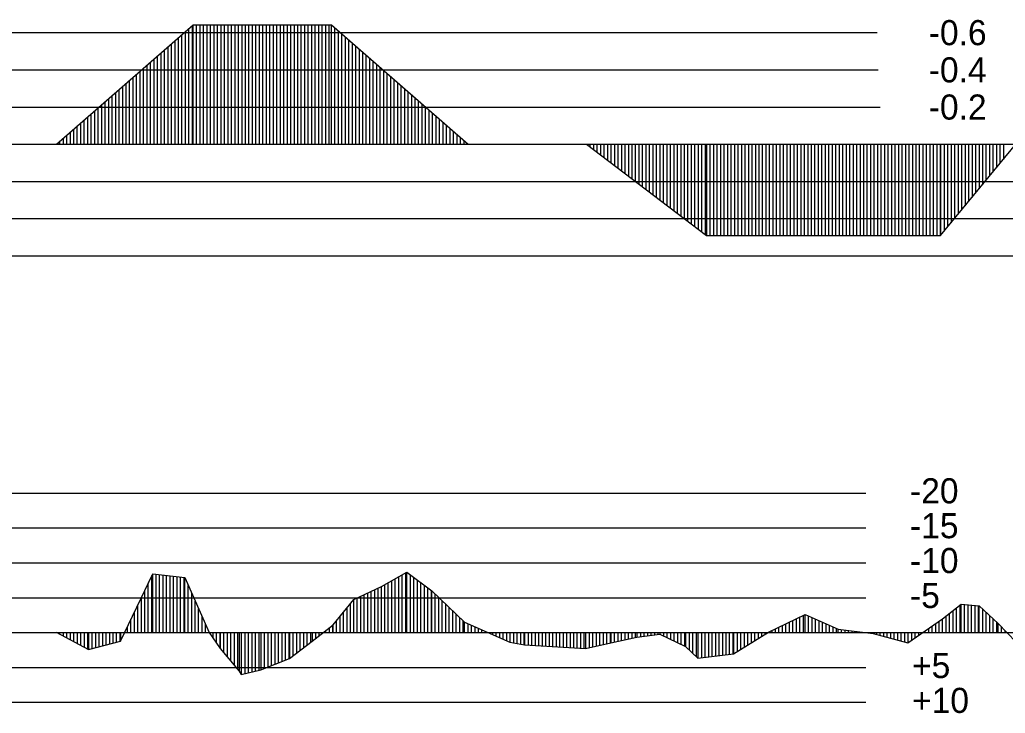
# Model space of a CAD drawing. Extents: x 2 to 10148, y 0 to 380.
# Drawn here: x 9487.4 to 9558, y 236.2 to 285.9 of the extents above; entities that cross this region are included whole.
import ezdxf

# ---------------------------------------------------------------- set-up
doc = ezdxf.new("R2010")
doc.units = 0
for name, color, linetype in [('POSUN_CARA', 7, 'Continuous'), ('POSUN_RASTR', 7, 'Continuous'), ('POSUN_TEXT', 7, 'Continuous'), ('ZRYCHL_CARA', 7, 'Continuous'), ('ZRYCHL_RASTR', 7, 'Continuous'), ('ZRYCHL_TEXT', 7, 'Continuous')]:
    doc.layers.add(name, color=color, linetype=linetype)

msp = doc.modelspace()

# ---------------------------------------------------------------- linework, layer by layer
at = {"layer": 'POSUN_CARA'}
for p, q in [((9494.578, 241.388), (9496.891, 246.213)), ((9496.828, 242), (9496.828, 246.081)), ((9496.891, 246.213), (9499.185, 245.935)), ((9496.891, 242), (9496.891, 246.213)), ((9497.141, 242), (9497.141, 246.183)), ((9497.391, 242), (9497.391, 246.152)), ((9497.641, 242), (9497.641, 246.122)), ((9497.891, 242), (9497.891, 246.092)), ((9498.141, 242), (9498.141, 246.061)), ((9498.391, 242), (9498.391, 246.031)), ((9498.641, 242), (9498.641, 246.001)), ((9498.891, 242), (9498.891, 245.97)), ((9499.141, 242), (9499.141, 245.94)), ((9499.185, 245.935), (9500.945, 242.001)), ((9499.185, 242), (9499.185, 245.935)), ((9513.276, 245.295), (9515.114, 246.317)), ((9514.276, 242), (9514.276, 245.851)), ((9514.526, 242), (9514.526, 245.99)), ((9514.776, 242), (9514.776, 246.129)), ((9515.026, 242), (9515.026, 246.268)), ((9515.114, 246.317), (9516.891, 244.988)), ((9515.114, 242), (9515.114, 246.317)), ((9515.364, 242), (9515.364, 246.13)), ((9515.614, 242), (9515.614, 245.943)), ((9496.578, 242), (9496.578, 245.56)), ((9499.435, 242), (9499.435, 245.376)), ((9511.299, 244.364), (9513.276, 245.295)), ((9512.799, 242), (9512.799, 245.07)), ((9513.049, 242), (9513.049, 245.188)), ((9513.276, 242), (9513.276, 245.295)), ((9513.526, 242), (9513.526, 245.434)), ((9513.776, 242), (9513.776, 245.573)), ((9514.026, 242), (9514.026, 245.712)), ((9515.864, 242), (9515.864, 245.756)), ((9516.114, 242), (9516.114, 245.569)), ((9516.364, 242), (9516.364, 245.382)), ((9516.614, 242), (9516.614, 245.195)), ((9496.078, 242), (9496.078, 244.517)), ((9496.328, 242), (9496.328, 245.038)), ((9499.685, 242), (9499.685, 244.817)), ((9509.817, 242.555), (9511.299, 244.364)), ((9511.299, 242), (9511.299, 244.364)), ((9511.549, 242), (9511.549, 244.482)), ((9511.799, 242), (9511.799, 244.599)), ((9512.049, 242), (9512.049, 244.717)), ((9512.299, 242), (9512.299, 244.835)), ((9512.549, 242), (9512.549, 244.952)), ((9516.864, 242), (9516.864, 245.008)), ((9516.891, 244.988), (9519.238, 242.734)), ((9516.891, 242), (9516.891, 244.988)), ((9517.141, 242), (9517.141, 244.748)), ((9517.391, 242), (9517.391, 244.508)), ((9495.828, 242), (9495.828, 243.995)), ((9499.935, 242), (9499.935, 244.259)), ((9500.185, 242), (9500.185, 243.7)), ((9510.817, 242), (9510.817, 243.776)), ((9511.067, 242), (9511.067, 244.081)), ((9517.641, 242), (9517.641, 244.268)), ((9517.891, 242), (9517.891, 244.028)), ((9518.141, 242), (9518.141, 243.788)), ((9553.492, 242.99), (9554.82, 244.027)), ((9554.492, 242), (9554.492, 243.771)), ((9554.742, 242), (9554.742, 243.967)), ((9554.82, 244.027), (9556.121, 243.906)), ((9554.82, 242), (9554.82, 244.027)), ((9555.07, 242), (9555.07, 244.004)), ((9555.32, 242), (9555.32, 243.981)), ((9555.57, 242), (9555.57, 243.957)), ((9555.82, 242), (9555.82, 243.934)), ((9556.07, 242), (9556.07, 243.911)), ((9556.121, 243.906), (9557.471, 242.644)), ((9556.121, 242), (9556.121, 243.906)), ((9556.371, 242), (9556.371, 243.672)), ((9495.328, 242), (9495.328, 242.952)), ((9495.578, 242), (9495.578, 243.474)), ((9500.435, 242), (9500.435, 243.142)), ((9510.317, 242), (9510.317, 243.166)), ((9510.567, 242), (9510.567, 243.471)), ((9518.391, 242), (9518.391, 243.547)), ((9518.641, 242), (9518.641, 243.307)), ((9518.891, 242), (9518.891, 243.067)), ((9541.02, 242.028), (9543.643, 243.293)), ((9543.02, 242), (9543.02, 242.993)), ((9543.27, 242), (9543.27, 243.113)), ((9543.52, 242), (9543.52, 243.234)), ((9543.643, 243.293), (9546.008, 242.253)), ((9543.643, 242), (9543.643, 243.293)), ((9543.893, 242), (9543.893, 243.183)), ((9544.143, 242), (9544.143, 243.073)), ((9544.393, 242), (9544.393, 242.963)), ((9551.006, 241.255), (9553.492, 242.99)), ((9553.492, 242), (9553.492, 242.99)), ((9553.742, 242), (9553.742, 243.186)), ((9553.992, 242), (9553.992, 243.381)), ((9554.242, 242), (9554.242, 243.576)), ((9556.621, 242), (9556.621, 243.439)), ((9556.871, 242), (9556.871, 243.205)), ((9557.121, 242), (9557.121, 242.971)), ((9495.078, 242), (9495.078, 242.431)), ((9500.685, 242), (9500.685, 242.583)), ((9508.307, 241.374), (9509.817, 242.555)), ((9509.557, 242), (9509.557, 242.352)), ((9509.807, 242), (9509.807, 242.547)), ((9509.817, 242), (9509.817, 242.555)), ((9510.067, 242), (9510.067, 242.86)), ((9519.141, 242), (9519.141, 242.827)), ((9519.238, 242.734), (9522.489, 241.308)), ((9519.238, 242), (9519.238, 242.734)), ((9519.488, 242), (9519.488, 242.624)), ((9519.738, 242), (9519.738, 242.515)), ((9519.988, 242), (9519.988, 242.405)), ((9520.238, 242), (9520.238, 242.295)), ((9541.52, 242), (9541.52, 242.269)), ((9541.77, 242), (9541.77, 242.39)), ((9542.02, 242), (9542.02, 242.511)), ((9542.27, 242), (9542.27, 242.631)), ((9542.52, 242), (9542.52, 242.752)), ((9542.77, 242), (9542.77, 242.872)), ((9544.643, 242), (9544.643, 242.853)), ((9544.893, 242), (9544.893, 242.743)), ((9545.143, 242), (9545.143, 242.633)), ((9545.393, 242), (9545.393, 242.523)), ((9545.643, 242), (9545.643, 242.413)), ((9545.893, 242), (9545.893, 242.303)), ((9546.008, 242.253), (9548.507, 241.927)), ((9546.008, 242), (9546.008, 242.253)), ((9552.506, 242), (9552.506, 242.302)), ((9552.756, 242), (9552.756, 242.477)), ((9553.006, 242), (9553.006, 242.651)), ((9553.256, 242), (9553.256, 242.826)), ((9557.371, 242), (9557.371, 242.737)), ((9557.471, 242.644), (9558.766, 241.312)), ((9557.471, 242), (9557.471, 242.644)), ((9557.721, 242), (9557.721, 242.387)), ((9489.973, 242.022), (9492.286, 240.778)), ((9489.973, 242), (9489.973, 242.022)), ((9490.223, 242), (9490.223, 241.888)), ((9490.473, 242), (9490.473, 241.753)), ((9490.723, 242), (9490.723, 241.619)), ((9490.973, 242), (9490.973, 241.485)), ((9491.223, 242), (9491.223, 241.35)), ((9491.473, 242), (9491.473, 241.216)), ((9491.723, 242), (9491.723, 241.081)), ((9491.973, 242), (9491.973, 240.947)), ((9492.223, 242), (9492.223, 240.812)), ((9492.286, 242), (9492.286, 240.778)), ((9492.536, 242), (9492.536, 240.845)), ((9492.786, 242), (9492.786, 240.911)), ((9493.036, 242), (9493.036, 240.978)), ((9493.286, 242), (9493.286, 241.044)), ((9493.536, 242), (9493.536, 241.111)), ((9493.786, 242), (9493.786, 241.177)), ((9494.036, 242), (9494.036, 241.244)), ((9494.286, 242), (9494.286, 241.31)), ((9494.536, 242), (9494.536, 241.377)), ((9494.578, 242), (9494.578, 241.388)), ((9494.828, 242), (9494.828, 241.909)), ((9500.935, 242), (9500.935, 242.024)), ((9500.945, 242.001), (9501.72, 240.864)), ((9500.945, 242), (9500.945, 242.001)), ((9501.195, 242), (9501.195, 241.634)), ((9501.445, 242), (9501.445, 241.267)), ((9501.695, 242), (9501.695, 240.9)), ((9501.72, 242), (9501.72, 240.864)), ((9501.97, 242), (9501.97, 240.57)), ((9502.22, 242), (9502.22, 240.276)), ((9502.47, 242), (9502.47, 239.982)), ((9502.72, 242), (9502.72, 239.688)), ((9502.97, 242), (9502.97, 239.394)), ((9503.099, 242), (9503.099, 239.242)), ((9503.237, 242), (9503.237, 239.004)), ((9503.487, 242), (9503.487, 239.06)), ((9503.737, 242), (9503.737, 239.117)), ((9503.987, 242), (9503.987, 239.173)), ((9504.237, 242), (9504.237, 239.23)), ((9504.487, 242), (9504.487, 239.286)), ((9504.635, 242), (9504.635, 239.32)), ((9504.885, 242), (9504.885, 239.42)), ((9505.135, 242), (9505.135, 239.521)), ((9505.385, 242), (9505.385, 239.622)), ((9505.635, 242), (9505.635, 239.722)), ((9505.885, 242), (9505.885, 239.823)), ((9506.135, 242), (9506.135, 239.924)), ((9506.385, 242), (9506.385, 240.024)), ((9506.635, 242), (9506.635, 240.125)), ((9506.694, 242), (9506.694, 240.149)), ((9506.944, 242), (9506.944, 240.339)), ((9507.194, 242), (9507.194, 240.528)), ((9507.444, 242), (9507.444, 240.718)), ((9507.694, 242), (9507.694, 240.908)), ((9507.944, 242), (9507.944, 241.098)), ((9508.194, 242), (9508.194, 241.288)), ((9508.307, 242), (9508.307, 241.374)), ((9508.557, 242), (9508.557, 241.569)), ((9508.807, 242), (9508.807, 241.765)), ((9509.057, 242), (9509.057, 241.961)), ((9509.307, 242), (9509.307, 242.156)), ((9520.488, 242), (9520.488, 242.186)), ((9520.738, 242), (9520.738, 242.076)), ((9520.988, 242), (9520.988, 241.966)), ((9521.238, 242), (9521.238, 241.857)), ((9521.488, 242), (9521.488, 241.747)), ((9521.738, 242), (9521.738, 241.637)), ((9521.988, 242), (9521.988, 241.528)), ((9522.238, 242), (9522.238, 241.418)), ((9522.488, 242), (9522.488, 241.308)), ((9522.489, 242), (9522.489, 241.308)), ((9522.739, 242), (9522.739, 241.263)), ((9522.989, 242), (9522.989, 241.219)), ((9523.239, 242), (9523.239, 241.174)), ((9523.489, 242), (9523.489, 241.129)), ((9523.545, 242), (9523.545, 241.119)), ((9523.795, 242), (9523.795, 241.105)), ((9524.045, 242), (9524.045, 241.09)), ((9524.295, 242), (9524.295, 241.076)), ((9524.545, 242), (9524.545, 241.061)), ((9524.795, 242), (9524.795, 241.047)), ((9525.045, 242), (9525.045, 241.032)), ((9525.295, 242), (9525.295, 241.018)), ((9525.545, 242), (9525.545, 241.003)), ((9525.795, 242), (9525.795, 240.989)), ((9526.045, 242), (9526.045, 240.974)), ((9526.295, 242), (9526.295, 240.96)), ((9526.545, 242), (9526.545, 240.945)), ((9526.795, 242), (9526.795, 240.931)), ((9527.045, 242), (9527.045, 240.916)), ((9527.295, 242), (9527.295, 240.902)), ((9527.545, 242), (9527.545, 240.887)), ((9527.795, 242), (9527.795, 240.873)), ((9527.913, 242), (9527.913, 240.866)), ((9528.163, 242), (9528.163, 240.92)), ((9528.413, 242), (9528.413, 240.973)), ((9528.663, 242), (9528.663, 241.027)), ((9528.913, 242), (9528.913, 241.081)), ((9529.163, 242), (9529.163, 241.134)), ((9529.413, 242), (9529.413, 241.188)), ((9529.663, 242), (9529.663, 241.242)), ((9529.718, 242), (9529.718, 241.253)), ((9529.718, 241.253), (9531.589, 241.665)), ((9529.968, 242), (9529.968, 241.308)), ((9530.218, 242), (9530.218, 241.363)), ((9530.468, 242), (9530.468, 241.418)), ((9530.718, 242), (9530.718, 241.474)), ((9530.968, 242), (9530.968, 241.529)), ((9531.218, 242), (9531.218, 241.584)), ((9531.468, 242), (9531.468, 241.639)), ((9531.589, 242), (9531.589, 241.665)), ((9531.589, 241.665), (9533.237, 241.896)), ((9531.839, 242), (9531.839, 241.7)), ((9532.089, 242), (9532.089, 241.735)), ((9532.339, 242), (9532.339, 241.77)), ((9532.589, 242), (9532.589, 241.805)), ((9532.839, 242), (9532.839, 241.84)), ((9533.089, 242), (9533.089, 241.875)), ((9533.237, 242), (9533.237, 241.896)), ((9533.237, 241.896), (9535.08, 241.006)), ((9533.487, 242), (9533.487, 241.775)), ((9533.737, 242), (9533.737, 241.655)), ((9533.987, 242), (9533.987, 241.534)), ((9534.237, 242), (9534.237, 241.413)), ((9534.487, 242), (9534.487, 241.292)), ((9534.737, 242), (9534.737, 241.171)), ((9534.987, 242), (9534.987, 241.051)), ((9535.08, 242), (9535.08, 241.006)), ((9535.33, 242), (9535.33, 240.768)), ((9535.58, 242), (9535.58, 240.529)), ((9535.83, 242), (9535.83, 240.291)), ((9535.96, 242), (9535.96, 240.167)), ((9536.21, 242), (9536.21, 240.197)), ((9536.46, 242), (9536.46, 240.226)), ((9536.71, 242), (9536.71, 240.256)), ((9536.96, 242), (9536.96, 240.286)), ((9537.21, 242), (9537.21, 240.316)), ((9537.46, 242), (9537.46, 240.345)), ((9537.71, 242), (9537.71, 240.375)), ((9537.96, 242), (9537.96, 240.405)), ((9538.21, 242), (9538.21, 240.435)), ((9538.46, 242), (9538.46, 240.464)), ((9538.516, 240.471), (9541.02, 242.028)), ((9538.516, 242), (9538.516, 240.471)), ((9538.766, 242), (9538.766, 240.626)), ((9539.016, 242), (9539.016, 240.782)), ((9539.266, 242), (9539.266, 240.937)), ((9539.516, 242), (9539.516, 241.093)), ((9539.766, 242), (9539.766, 241.248)), ((9540.016, 242), (9540.016, 241.404)), ((9540.266, 242), (9540.266, 241.559)), ((9540.516, 242), (9540.516, 241.715)), ((9540.766, 242), (9540.766, 241.87)), ((9541.016, 242), (9541.016, 242.025)), ((9541.02, 242), (9541.02, 242.028)), ((9541.27, 242), (9541.27, 242.149)), ((9546.258, 242), (9546.258, 242.22)), ((9546.508, 242), (9546.508, 242.188)), ((9546.758, 242), (9546.758, 242.155)), ((9547.008, 242), (9547.008, 242.123)), ((9547.258, 242), (9547.258, 242.09)), ((9547.508, 242), (9547.508, 242.057)), ((9547.758, 242), (9547.758, 242.025)), ((9548.008, 242), (9548.008, 241.992)), ((9548.258, 242), (9548.258, 241.96)), ((9548.507, 242), (9548.507, 241.927)), ((9548.507, 241.927), (9551.006, 241.255)), ((9548.757, 242), (9548.757, 241.86)), ((9549.007, 242), (9549.007, 241.793)), ((9549.257, 242), (9549.257, 241.725)), ((9549.507, 242), (9549.507, 241.658)), ((9549.757, 242), (9549.757, 241.591)), ((9550.007, 242), (9550.007, 241.524)), ((9550.257, 242), (9550.257, 241.456)), ((9550.507, 242), (9550.507, 241.389)), ((9550.757, 242), (9550.757, 241.322)), ((9551.006, 242), (9551.006, 241.255)), ((9551.256, 242), (9551.256, 241.429)), ((9551.506, 242), (9551.506, 241.604)), ((9551.756, 242), (9551.756, 241.778)), ((9552.006, 242), (9552.006, 241.953)), ((9552.256, 242), (9552.256, 242.127)), ((9557.971, 242), (9557.971, 242.129)), ((9492.286, 240.778), (9494.578, 241.388)), ((9501.72, 240.864), (9503.099, 239.242)), ((9506.694, 240.149), (9508.307, 241.374)), ((9522.489, 241.308), (9523.545, 241.119)), ((9523.545, 241.119), (9527.913, 240.866)), ((9527.913, 240.866), (9529.718, 241.253)), ((9535.08, 241.006), (9535.96, 240.167)), ((9504.635, 239.32), (9506.694, 240.149)), ((9535.96, 240.167), (9538.516, 240.471)), ((9503.099, 239.242), (9503.237, 239.004)), ((9503.237, 239.004), (9504.635, 239.32))]:
    msp.add_line(p, q, dxfattribs=at)
at = {"layer": 'POSUN_RASTR'}
for p, q in [((9352, 252), (9548, 252)), ((9352, 249.5), (9548, 249.5)), ((9352, 247), (9548, 247)), ((9352, 244.5), (9548, 244.5)), ((9138.15, 242), (9867.821, 242)), ((9352, 239.5), (9548, 239.5)), ((9352, 237), (9548, 237))]:
    msp.add_line(p, q, dxfattribs=at)
at = {"layer": 'ZRYCHL_CARA'}
for p, q in [((9489.991, 277), (9499.791, 285.558)), ((9499.741, 277), (9499.741, 285.514)), ((9499.791, 277), (9499.791, 285.558)), ((9499.791, 285.558), (9509.699, 285.558)), ((9500.041, 277), (9500.041, 285.558)), ((9500.291, 277), (9500.291, 285.558)), ((9500.541, 277), (9500.541, 285.558)), ((9500.791, 277), (9500.791, 285.558)), ((9501.041, 277), (9501.041, 285.558)), ((9501.291, 277), (9501.291, 285.558)), ((9501.541, 277), (9501.541, 285.558)), ((9501.791, 277), (9501.791, 285.558)), ((9502.041, 277), (9502.041, 285.558)), ((9502.291, 277), (9502.291, 285.558)), ((9502.541, 277), (9502.541, 285.558)), ((9502.791, 277), (9502.791, 285.558)), ((9503.041, 277), (9503.041, 285.558)), ((9503.291, 277), (9503.291, 285.558)), ((9503.541, 277), (9503.541, 285.558)), ((9503.791, 277), (9503.791, 285.558)), ((9504.041, 277), (9504.041, 285.558)), ((9504.291, 277), (9504.291, 285.558)), ((9504.541, 277), (9504.541, 285.558)), ((9504.791, 277), (9504.791, 285.558)), ((9505.041, 277), (9505.041, 285.558)), ((9505.291, 277), (9505.291, 285.558)), ((9505.541, 277), (9505.541, 285.558)), ((9505.791, 277), (9505.791, 285.558)), ((9506.041, 277), (9506.041, 285.558)), ((9506.291, 277), (9506.291, 285.558)), ((9506.541, 277), (9506.541, 285.558)), ((9506.791, 277), (9506.791, 285.558)), ((9507.041, 277), (9507.041, 285.558)), ((9507.291, 277), (9507.291, 285.558)), ((9507.541, 277), (9507.541, 285.558)), ((9507.791, 277), (9507.791, 285.558)), ((9508.041, 277), (9508.041, 285.558)), ((9508.291, 277), (9508.291, 285.558)), ((9508.541, 277), (9508.541, 285.558)), ((9508.791, 277), (9508.791, 285.558)), ((9509.041, 277), (9509.041, 285.558)), ((9509.291, 277), (9509.291, 285.558)), ((9509.541, 277), (9509.541, 285.558)), ((9509.699, 277), (9509.699, 285.558)), ((9509.699, 285.558), (9519.499, 277)), ((9509.949, 277), (9509.949, 285.34)), ((9498.741, 277), (9498.741, 284.641)), ((9498.991, 277), (9498.991, 284.859)), ((9499.241, 277), (9499.241, 285.078)), ((9499.491, 277), (9499.491, 285.296)), ((9510.199, 277), (9510.199, 285.121)), ((9510.449, 277), (9510.449, 284.903)), ((9510.699, 277), (9510.699, 284.685)), ((9497.991, 277), (9497.991, 283.986)), ((9498.241, 277), (9498.241, 284.204)), ((9498.491, 277), (9498.491, 284.423)), ((9510.949, 277), (9510.949, 284.466)), ((9511.199, 277), (9511.199, 284.248)), ((9511.449, 277), (9511.449, 284.03)), ((9497.241, 277), (9497.241, 283.331)), ((9497.491, 277), (9497.491, 283.549)), ((9497.741, 277), (9497.741, 283.768)), ((9511.699, 277), (9511.699, 283.811)), ((9511.949, 277), (9511.949, 283.593)), ((9512.199, 277), (9512.199, 283.375)), ((9496.491, 277), (9496.491, 282.676)), ((9496.741, 277), (9496.741, 282.894)), ((9496.991, 277), (9496.991, 283.113)), ((9512.449, 277), (9512.449, 283.156)), ((9512.699, 277), (9512.699, 282.938)), ((9512.949, 277), (9512.949, 282.72)), ((9513.199, 277), (9513.199, 282.502)), ((9495.491, 277), (9495.491, 281.803)), ((9495.741, 277), (9495.741, 282.021)), ((9495.991, 277), (9495.991, 282.24)), ((9496.241, 277), (9496.241, 282.458)), ((9513.449, 277), (9513.449, 282.283)), ((9513.699, 277), (9513.699, 282.065)), ((9513.949, 277), (9513.949, 281.847)), ((9494.741, 277), (9494.741, 281.148)), ((9494.991, 277), (9494.991, 281.366)), ((9495.241, 277), (9495.241, 281.585)), ((9514.199, 277), (9514.199, 281.628)), ((9514.449, 277), (9514.449, 281.41)), ((9514.699, 277), (9514.699, 281.192)), ((9493.991, 277), (9493.991, 280.493)), ((9494.241, 277), (9494.241, 280.711)), ((9494.491, 277), (9494.491, 280.93)), ((9514.949, 277), (9514.949, 280.973)), ((9515.199, 277), (9515.199, 280.755)), ((9515.449, 277), (9515.449, 280.537)), ((9493.241, 277), (9493.241, 279.838)), ((9493.491, 277), (9493.491, 280.056)), ((9493.741, 277), (9493.741, 280.275)), ((9515.699, 277), (9515.699, 280.318)), ((9515.949, 277), (9515.949, 280.1)), ((9516.199, 277), (9516.199, 279.882)), ((9492.241, 277), (9492.241, 278.965)), ((9492.491, 277), (9492.491, 279.183)), ((9492.741, 277), (9492.741, 279.401)), ((9492.991, 277), (9492.991, 279.62)), ((9516.449, 277), (9516.449, 279.663)), ((9516.699, 277), (9516.699, 279.445)), ((9516.949, 277), (9516.949, 279.227)), ((9517.199, 277), (9517.199, 279.008)), ((9491.491, 277), (9491.491, 278.31)), ((9491.741, 277), (9491.741, 278.528)), ((9491.991, 277), (9491.991, 278.747)), ((9517.449, 277), (9517.449, 278.79)), ((9517.699, 277), (9517.699, 278.572)), ((9517.949, 277), (9517.949, 278.354)), ((9490.741, 277), (9490.741, 277.655)), ((9490.991, 277), (9490.991, 277.873)), ((9491.241, 277), (9491.241, 278.092)), ((9518.199, 277), (9518.199, 278.135)), ((9518.449, 277), (9518.449, 277.917)), ((9518.699, 277), (9518.699, 277.699)), ((9138.15, 277), (9867.821, 277)), ((9490.241, 277), (9490.241, 277.218)), ((9490.491, 277), (9490.491, 277.437)), ((9518.949, 277), (9518.949, 277.48)), ((9519.199, 277), (9519.199, 277.262)), ((9519.449, 277), (9519.449, 277.044)), ((9527.975, 277), (9536.575, 270.469)), ((9528.225, 277), (9528.225, 276.81)), ((9528.475, 277), (9528.475, 276.62)), ((9528.725, 277), (9528.725, 276.43)), ((9528.975, 277), (9528.975, 276.241)), ((9529.225, 277), (9529.225, 276.051)), ((9529.475, 277), (9529.475, 275.861)), ((9529.725, 277), (9529.725, 275.671)), ((9529.975, 277), (9529.975, 275.481)), ((9530.225, 277), (9530.225, 275.291)), ((9530.475, 277), (9530.475, 275.101)), ((9530.725, 277), (9530.725, 274.911)), ((9530.975, 277), (9530.975, 274.722)), ((9531.225, 277), (9531.225, 274.532)), ((9531.475, 277), (9531.475, 274.342)), ((9531.725, 277), (9531.725, 274.152)), ((9531.975, 277), (9531.975, 273.962)), ((9532.225, 277), (9532.225, 273.772)), ((9532.475, 277), (9532.475, 273.582)), ((9532.725, 277), (9532.725, 273.393)), ((9532.975, 277), (9532.975, 273.203)), ((9533.225, 277), (9533.225, 273.013)), ((9533.475, 277), (9533.475, 272.823)), ((9533.725, 277), (9533.725, 272.633)), ((9533.975, 277), (9533.975, 272.443)), ((9534.225, 277), (9534.225, 272.253)), ((9534.475, 277), (9534.475, 272.063)), ((9534.725, 277), (9534.725, 271.874)), ((9534.975, 277), (9534.975, 271.684)), ((9535.225, 277), (9535.225, 271.494)), ((9535.475, 277), (9535.475, 271.304)), ((9535.725, 277), (9535.725, 271.114)), ((9535.975, 277), (9535.975, 270.924)), ((9536.225, 277), (9536.225, 270.734)), ((9536.475, 277), (9536.475, 270.544)), ((9536.575, 277), (9536.575, 270.469)), ((9536.825, 277), (9536.825, 270.469)), ((9537.075, 277), (9537.075, 270.469)), ((9537.325, 277), (9537.325, 270.469)), ((9537.575, 277), (9537.575, 270.469)), ((9537.825, 277), (9537.825, 270.469)), ((9538.075, 277), (9538.075, 270.469)), ((9538.325, 277), (9538.325, 270.469)), ((9538.575, 277), (9538.575, 270.469)), ((9538.825, 277), (9538.825, 270.469)), ((9539.075, 277), (9539.075, 270.469)), ((9539.325, 277), (9539.325, 270.469)), ((9539.575, 277), (9539.575, 270.469)), ((9539.825, 277), (9539.825, 270.469)), ((9540.075, 277), (9540.075, 270.469)), ((9540.325, 277), (9540.325, 270.469)), ((9540.575, 277), (9540.575, 270.469)), ((9540.825, 277), (9540.825, 270.469)), ((9541.075, 277), (9541.075, 270.469)), ((9541.325, 277), (9541.325, 270.469)), ((9541.575, 277), (9541.575, 270.469)), ((9541.825, 277), (9541.825, 270.469)), ((9542.075, 277), (9542.075, 270.469)), ((9542.325, 277), (9542.325, 270.469)), ((9542.575, 277), (9542.575, 270.469)), ((9542.825, 277), (9542.825, 270.469)), ((9543.075, 277), (9543.075, 270.469)), ((9543.325, 277), (9543.325, 270.469)), ((9543.575, 277), (9543.575, 270.469)), ((9543.825, 277), (9543.825, 270.469)), ((9544.075, 277), (9544.075, 270.469)), ((9544.325, 277), (9544.325, 270.469)), ((9544.575, 277), (9544.575, 270.469)), ((9544.825, 277), (9544.825, 270.469)), ((9545.075, 277), (9545.075, 270.469)), ((9545.325, 277), (9545.325, 270.469)), ((9545.575, 277), (9545.575, 270.469)), ((9545.825, 277), (9545.825, 270.469)), ((9546.075, 277), (9546.075, 270.469)), ((9546.325, 277), (9546.325, 270.469)), ((9546.575, 277), (9546.575, 270.469)), ((9546.825, 277), (9546.825, 270.469)), ((9547.075, 277), (9547.075, 270.469)), ((9547.325, 277), (9547.325, 270.469)), ((9547.575, 277), (9547.575, 270.469)), ((9547.825, 277), (9547.825, 270.469)), ((9548.075, 277), (9548.075, 270.469)), ((9548.325, 277), (9548.325, 270.469)), ((9548.575, 277), (9548.575, 270.469)), ((9548.825, 277), (9548.825, 270.469)), ((9549.075, 277), (9549.075, 270.469)), ((9549.325, 277), (9549.325, 270.469)), ((9549.575, 277), (9549.575, 270.469)), ((9549.825, 277), (9549.825, 270.469)), ((9550.075, 277), (9550.075, 270.469)), ((9550.325, 277), (9550.325, 270.469)), ((9550.575, 277), (9550.575, 270.469)), ((9550.825, 277), (9550.825, 270.469)), ((9551.075, 277), (9551.075, 270.469)), ((9551.325, 277), (9551.325, 270.469)), ((9551.575, 277), (9551.575, 270.469)), ((9551.825, 277), (9551.825, 270.469)), ((9552.075, 277), (9552.075, 270.469)), ((9552.325, 277), (9552.325, 270.469)), ((9552.575, 277), (9552.575, 270.469)), ((9552.825, 277), (9552.825, 270.469)), ((9553.075, 277), (9553.075, 270.469)), ((9553.325, 277), (9553.325, 270.469)), ((9553.353, 277), (9553.353, 270.469)), ((9553.353, 270.469), (9558.748, 277)), ((9553.603, 277), (9553.603, 270.771)), ((9553.853, 277), (9553.853, 271.074)), ((9554.103, 277), (9554.103, 271.377)), ((9554.353, 277), (9554.353, 271.679)), ((9554.603, 277), (9554.603, 271.982)), ((9554.853, 277), (9554.853, 272.285)), ((9555.103, 277), (9555.103, 272.587)), ((9555.353, 277), (9555.353, 272.89)), ((9555.603, 277), (9555.603, 273.193)), ((9555.853, 277), (9555.853, 273.495)), ((9556.103, 277), (9556.103, 273.798)), ((9556.353, 277), (9556.353, 274.101)), ((9556.603, 277), (9556.603, 274.404)), ((9556.853, 277), (9556.853, 274.706)), ((9557.103, 277), (9557.103, 275.009)), ((9557.353, 277), (9557.353, 275.312)), ((9557.603, 277), (9557.603, 275.614)), ((9557.853, 277), (9557.853, 275.917)), ((9536.575, 270.469), (9553.353, 270.469))]:
    msp.add_line(p, q, dxfattribs=at)
at = {"layer": 'ZRYCHL_RASTR'}
for p, q in [((9138.15, 285), (9548.795, 285)), ((9138.15, 282.333), (9548.887, 282.333)), ((9138.15, 279.667), (9549.025, 279.667)), ((9349.003, 274.333), (9970.181, 274.333)), ((9348.95, 271.667), (9970.196, 271.667)), ((9348.988, 269), (9751.979, 269))]:
    msp.add_line(p, q, dxfattribs=at)

# ---------------------------------------------------------------- texts
at = {"layer": 'POSUN_TEXT'}
for s, p in [('-20', (9551.157, 251.261)), ('-15', (9551.157, 248.761)), ('-10', (9551.157, 246.261)), ('-5', (9551.157, 243.761)), ('+5', (9551.302, 238.738)), ('+10', (9551.302, 236.238))]:
    msp.add_text(s, height=1.8, dxfattribs=at).set_placement(p)
at = {"layer": 'ZRYCHL_TEXT'}
for s, p in [('-0.6', (9552.5, 284.1)), ('-0.4', (9552.5, 281.433)), ('-0.2', (9552.5, 278.767))]:
    msp.add_text(s, height=1.8, dxfattribs=at).set_placement(p)

doc.saveas('drawing.dxf')
